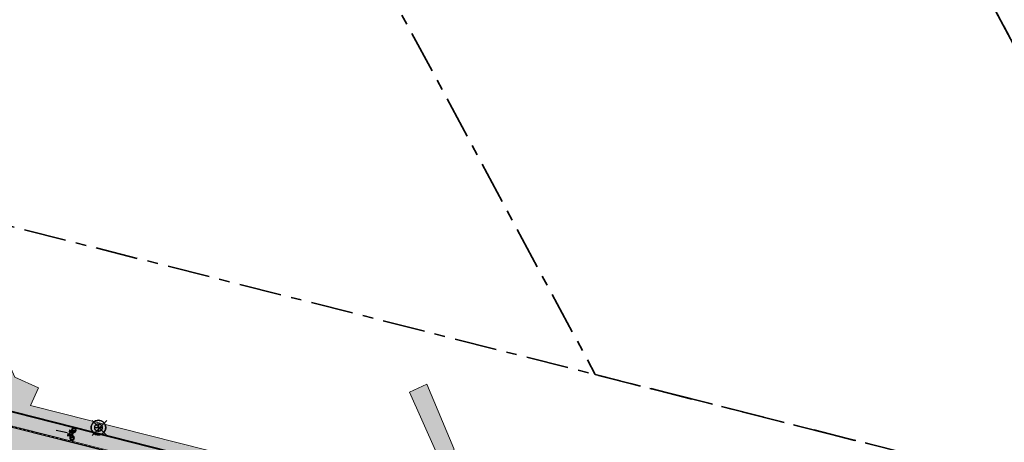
# Model space of a CAD drawing. Header units: metres. Extents: x 538891 to 1080079, y 6588829 to 13178720.
# Tile 517 of 656: x 539752 to 539845, y 6589365 to 6589405. Entities that reach past the tile are written whole.
import ezdxf

# ---------------------------------------------------------------- set-up
doc = ezdxf.new("R2010")
doc.units = ezdxf.units.M
doc.header["$LTSCALE"] = 0.4
doc.linetypes.add('#9_VIA31', pattern=[1, 0.5, -0.5])
doc.linetypes.add('KATASTRIPIIR', pattern=[17.5, 10, -2.5, 2.5, -2.5])
doc.layers.add('GEO', color=7, linetype='Continuous')
doc.layers.add('KOLDE PST', color=7, linetype='Continuous')

# ---------------------------------------------------------------- blocks, each defined once
blk = doc.blocks.new('#9_019061_PP_TL (2D)')
at = {"linetype": 'Continuous', "lineweight": 0, "true_color": 0xffdf7f}
blk.add_hatch(color=41, dxfattribs=at).paths.add_polyline_path([(540078.003, 6589286.742), (539977.647, 6589311.778), (539969.908, 6589313.555), (539852.414, 6589342.431), (539846.47, 6589343.924), (539792.574, 6589357.385), (539787.216, 6589358.722), (539640.499, 6589395.8), (539628.265, 6589398.679), (539563.853, 6589414.964), (539555.977, 6589416.819), (539478.729, 6589436.237), (539478.412, 6589434.976), (539555.642, 6589415.563), (539563.534, 6589413.704), (539630.826, 6589396.691), (539632.563, 6589396.291), (539640.055, 6589394.571), (539786.85, 6589357.474), (539792.259, 6589356.124), (539846.155, 6589342.663), (539852.104, 6589341.168), (539969.597, 6589312.292), (539977.344, 6589310.514), (540019.725, 6589299.941), (540032.932, 6589296.647), (540077.689, 6589285.481), (540077.696, 6589285.479)])
at = {"linetype": 'Continuous', "lineweight": 0, "true_color": 0xadadad}
h = blk.add_hatch(color=253, dxfattribs=at)
edge = h.paths.add_edge_path()
edge.add_line((539477.763, 6589431.943), (539486.257, 6589429.808))
edge.add_line((539486.257, 6589429.808), (539486.111, 6589429.226))
edge.add_line((539486.111, 6589429.226), (539487.565, 6589428.86))
edge.add_line((539487.565, 6589428.86), (539487.712, 6589429.442))
edge.add_line((539487.712, 6589429.442), (539555.659, 6589412.363))
edge.add_line((539555.659, 6589412.363), (539562.756, 6589410.649))
edge.add_line((539562.756, 6589410.649), (539566.807, 6589409.679))
edge.add_line((539566.807, 6589409.679), (539620.112, 6589396.202))
edge.add_arc((539619.597, 6589394.166), 2.1, -13.65347, 75.81127, ccw=False)
edge.add_line((539621.638, 6589393.67), (539620.716, 6589389.878))
edge.add_line((539620.716, 6589389.878), (539624.409, 6589388.981))
edge.add_line((539624.409, 6589388.981), (539625.313, 6589392.701))
edge.add_arc((539627.353, 6589392.205), 2.1, 75.81125, 166.34655, ccw=False)
edge.add_line((539627.868, 6589394.241), (539632.602, 6589393.044))
edge.add_line((539632.602, 6589393.044), (539643.072, 6589390.611))
edge.add_line((539643.072, 6589390.611), (539786.037, 6589354.482))
edge.add_line((539786.037, 6589354.482), (539792.301, 6589352.918))
edge.add_line((539792.301, 6589352.918), (539845.344, 6589339.67))
edge.add_line((539845.344, 6589339.67), (539851.412, 6589338.146))
edge.add_line((539851.412, 6589338.146), (539860.749, 6589335.851))
edge.add_line((539860.749, 6589335.851), (539968.699, 6589309.321))
edge.add_line((539968.699, 6589309.321), (539969.227, 6589309.197))
edge.add_line((539969.227, 6589309.197), (539974.974, 6589307.85))
edge.add_line((539974.974, 6589307.85), (539975.888, 6589307.636))
edge.add_line((539975.888, 6589307.636), (539978.942, 6589306.92))
edge.add_line((539978.942, 6589306.92), (540047.125, 6589289.911))
edge.add_arc((540046.617, 6589287.873), 2.1, -13.97098, 75.9922, ccw=False)
edge.add_line((540048.655, 6589287.366), (540047.815, 6589283.99))
edge.add_line((540047.815, 6589283.99), (540051.503, 6589283.073))
edge.add_line((540051.503, 6589283.073), (540052.341, 6589286.444))
edge.add_arc((540054.379, 6589285.937), 2.1, 75.99219, 166.02903, ccw=False)
edge.add_line((540054.887, 6589287.974), (540076.817, 6589282.503))
edge.add_line((540076.817, 6589282.503), (540083.44, 6589280.809))
edge.add_line((540083.44, 6589280.809), (540088.494, 6589279.535))
edge.add_arc((540094.458, 6589303.195), 24.4, 255.8537, 302.82323)
edge.add_line((540107.684, 6589282.691), (540136.951, 6589301.569))
edge.add_arc((540138.089, 6589299.804), 2.1, 48.26669, 122.82323, ccw=False)
edge.add_line((540139.487, 6589301.372), (540137.771, 6589305.668))
edge.add_line((540137.771, 6589305.668), (540106.057, 6589285.212))
edge.add_arc((540094.458, 6589303.195), 21.4, 255.8537, 302.82323, ccw=False)
edge.add_line((540089.227, 6589282.444), (540083.948, 6589283.775))
edge.add_line((540083.948, 6589283.775), (540077.664, 6589285.384))
edge.add_line((540077.664, 6589285.384), (540032.908, 6589296.55))
edge.add_line((540032.908, 6589296.55), (540019.7, 6589299.844))
edge.add_line((540019.7, 6589299.844), (539977.321, 6589310.417))
edge.add_line((539977.321, 6589310.417), (539969.574, 6589312.195))
edge.add_line((539969.574, 6589312.195), (539852.079, 6589341.071))
edge.add_line((539852.079, 6589341.071), (539846.13, 6589342.566))
edge.add_line((539846.13, 6589342.566), (539792.234, 6589356.027))
edge.add_line((539792.234, 6589356.027), (539786.826, 6589357.377))
edge.add_line((539786.826, 6589357.377), (539640.031, 6589394.474))
edge.add_line((539640.031, 6589394.474), (539632.54, 6589396.194))
edge.add_line((539632.54, 6589396.194), (539630.802, 6589396.594))
edge.add_line((539630.802, 6589396.594), (539563.511, 6589413.607))
edge.add_line((539563.511, 6589413.607), (539555.618, 6589415.466))
edge.add_line((539555.618, 6589415.466), (539478.485, 6589434.855))
edge.add_line((539478.485, 6589434.855), (539477.763, 6589431.943))
at = {"color": 5, "linetype": 'Continuous', "lineweight": 40, "true_color": 0x0000ff}
blk.add_line((539742.614, 6589369.994), (539781.774, 6589360.098), dxfattribs=at)
at = {"color": 26, "linetype": 'Continuous', "lineweight": 9, "true_color": 0x7f1f00, "flags": 128}
for points in [[(539478.378, 6589434.84), (539555.609, 6589415.427), (539563.501, 6589413.568), (539630.793, 6589396.555), (539632.531, 6589396.155), (539640.022, 6589394.435), (539786.816, 6589357.338), (539792.225, 6589355.988), (539846.121, 6589342.527), (539852.07, 6589341.033), (539969.565, 6589312.156), (539977.312, 6589310.378), (540019.691, 6589299.806), (540032.898, 6589296.511), (540077.654, 6589285.345), (540083.938, 6589283.736), (540089.218, 6589282.406, 0.207862), (540106.079, 6589285.178), (540137.895, 6589305.701)], [(539478.412, 6589434.976), (539555.642, 6589415.563), (539563.534, 6589413.704), (539630.826, 6589396.691), (539632.563, 6589396.291), (539640.055, 6589394.571), (539786.85, 6589357.474), (539792.259, 6589356.124), (539846.155, 6589342.663), (539852.104, 6589341.168), (539969.597, 6589312.292), (539977.344, 6589310.514), (540019.725, 6589299.941), (540032.932, 6589296.647), (540077.689, 6589285.481), (540083.973, 6589283.872), (540089.252, 6589282.541, 0.207862), (540106.003, 6589285.296), (540137.819, 6589305.818)]]:
    blk.add_lwpolyline(points, format="xyb", dxfattribs=at)
at = {"color": 26, "linetype": '#9_VIA31', "lineweight": 35, "true_color": 0x7f1f00, "flags": 128}
blk.add_lwpolyline([(538967.148, 6589597.12), (538965.773, 6589591.531), (538963.436, 6589580.669, 0.090401), (538963.194, 6589573.008), (538965.83, 6589555.415, 0.276139), (538973.235, 6589546.397), (538977.322, 6589545.185), (538983.151, 6589543.647, 0.054191), (538991.031, 6589542.458), (538997.302, 6589542.197, -0.05419), (539002.245, 6589541.451), (539020.515, 6589536.63), (539037.121, 6589531.45, 0.091075), (539048.373, 6589530.086), (539075.144, 6589531.72, -0.076752), (539091.29, 6589530.226), (539160.926, 6589512.781), (539209.534, 6589500.512), (539288.549, 6589480.453, 0.019126), (539291.643, 6589479.792), (539316.116, 6589475.538), (539397.213, 6589455.141), (539432.331, 6589446.274), (539471.482, 6589436.614), (539478.395, 6589434.908), (539555.625, 6589415.495), (539563.518, 6589413.636), (539630.809, 6589396.623), (539632.547, 6589396.223), (539640.038, 6589394.503), (539786.833, 6589357.406), (539792.242, 6589356.056), (539846.138, 6589342.595), (539852.087, 6589341.1), (539969.581, 6589312.224), (539977.328, 6589310.446), (540019.708, 6589299.874), (540032.915, 6589296.579), (540077.671, 6589285.413), (540083.955, 6589283.804), (540089.235, 6589282.474, 0.207862), (540106.041, 6589285.237), (540137.857, 6589305.759)], format="xyb", dxfattribs=at)
at = {"color": 41, "linetype": 'Continuous', "lineweight": 9, "true_color": 0xffdf7f, "flags": 128}
blk.add_lwpolyline([(539640.055, 6589394.571), (539786.85, 6589357.474), (539792.259, 6589356.124), (539846.155, 6589342.663), (539852.104, 6589341.168), (539969.597, 6589312.292), (539977.344, 6589310.514), (540019.725, 6589299.941), (540032.932, 6589296.647), (540077.689, 6589285.481), (540077.696, 6589285.479), (540078.003, 6589286.742), (539977.647, 6589311.778), (539969.908, 6589313.555), (539852.414, 6589342.431), (539846.47, 6589343.924), (539792.574, 6589357.385), (539787.216, 6589358.722), (539640.499, 6589395.8)], dxfattribs=at)
at = {"color": 251, "linetype": 'Continuous', "lineweight": 9, "true_color": 0x5b5b5b, "flags": 128}
blk.add_lwpolyline([(540032.908, 6589296.55), (540019.7, 6589299.844), (539977.321, 6589310.417), (539969.574, 6589312.195), (539852.079, 6589341.071), (539846.13, 6589342.566), (539792.234, 6589356.027), (539786.826, 6589357.377), (539640.031, 6589394.474)], dxfattribs=at)
blk = doc.blocks.new('KOLDE PST TL')
at = {"color": 7}
blk.add_blockref('#9_019061_PP_TL (2D)', (0, 0), dxfattribs=at)
blk = doc.blocks.new('#13_Kolde pst HP -xref$0$likvideeritav')
at = {"color": 1, "linetype": 'Continuous', "lineweight": 25, "true_color": 0xff0000}
for p, q in [((0.707, -0.707), (-0.707, 0.707)), ((0.707, 0.707), (-0.707, -0.707))]:
    blk.add_line(p, q, dxfattribs=at)
blk = doc.blocks.new('#13_KOLDE TAIM (2D)')
at = {"linetype": 'Continuous', "lineweight": 0, "true_color": 0xc4f877}
for points in [[(539743.226, 6589372.42), (539742.614, 6589369.994), (539781.655, 6589360.128), (539781.205, 6589361.273), (539753.283, 6589368.329), (539754.029, 6589370.007), (539751.8, 6589370.997), (539749.161, 6589376.918), (539748.151, 6589378.848), (539746.923, 6589377.278), (539749.731, 6589369.227), (539743.828, 6589370.718), (539744.44, 6589373.145), (539743.459, 6589373.392)], [(539848.839, 6589363.988), (539845.479, 6589360.192), (539841.775, 6589346.127), (539794.203, 6589358.009), (539794.23, 6589358.445), (539793.314, 6589364.278), (539790.768, 6589370.328), (539789.123, 6589369.598), (539791.566, 6589364.089), (539792.154, 6589362.588), (539792.472, 6589361), (539792.709, 6589359.414), (539792.761, 6589358.558), (539792.749, 6589358.372), (539792.685, 6589357.357), (539846.359, 6589343.952), (539846.587, 6589344.926), (539843.716, 6589345.643), (539847.292, 6589359.223), (539849.765, 6589362.017), (539849.725, 6589362.298)]]:
    blk.add_hatch(color=71, dxfattribs=at).paths.add_polyline_path(points)
at = {"color": 71, "linetype": 'Continuous', "lineweight": 5, "true_color": 0xc4f877, "flags": 128}
for points in [[(539743.226, 6589372.42), (539742.614, 6589369.994), (539781.655, 6589360.128), (539781.205, 6589361.273), (539753.283, 6589368.329), (539754.029, 6589370.007), (539751.8, 6589370.997), (539749.161, 6589376.918), (539748.151, 6589378.848), (539746.923, 6589377.278), (539749.731, 6589369.227), (539743.828, 6589370.718), (539744.44, 6589373.145), (539743.459, 6589373.392)], [(539848.839, 6589363.988), (539845.479, 6589360.192), (539841.775, 6589346.127), (539794.203, 6589358.009), (539794.23, 6589358.445), (539793.314, 6589364.278), (539790.768, 6589370.328), (539789.123, 6589369.598), (539791.566, 6589364.089), (539792.154, 6589362.588), (539792.472, 6589361), (539792.709, 6589359.414), (539792.761, 6589358.558), (539792.749, 6589358.372), (539792.685, 6589357.357), (539846.359, 6589343.952), (539846.587, 6589344.926), (539843.716, 6589345.643), (539847.292, 6589359.223), (539849.765, 6589362.017), (539849.725, 6589362.298)]]:
    blk.add_lwpolyline(points, close=True, dxfattribs=at)
at = {"color": 1, "true_color": 0xff0000}
blk.add_blockref('#13_Kolde pst HP -xref$0$likvideeritav', (539759.808, 6589366.206), dxfattribs=at)
blk = doc.blocks.new('Kolde pst Taim')
at = {"color": 13, "true_color": 0xff4646}
blk.add_blockref('#13_KOLDE TAIM (2D)', (0, 0), dxfattribs=at)
blk = doc.blocks.new('#15_Kolde pst ELV-3 (2D)')
at = {"color": 1, "linetype": 'Continuous', "lineweight": 25, "true_color": 0xff0000}
for p, q in [((539759.707, 6589366.593), (539759.707, 6589365.881)), ((539759.352, 6589366.237), (539760.063, 6589366.237))]:
    blk.add_line(p, q, dxfattribs=at)
at = {"color": 1, "linetype": 'Continuous', "lineweight": 25, "true_color": 0xff0000, "flags": 128}
for points in [[(539760.395, 6589366.237), (539760.392, 6589366.169), (539760.382, 6589366.103), (539760.366, 6589366.037), (539760.343, 6589365.974), (539760.314, 6589365.913), (539760.279, 6589365.855), (539760.239, 6589365.801), (539760.194, 6589365.751), (539760.144, 6589365.705), (539760.09, 6589365.665), (539760.032, 6589365.63), (539759.971, 6589365.602), (539759.907, 6589365.579), (539759.842, 6589365.562), (539759.775, 6589365.552), (539759.707, 6589365.549), (539759.64, 6589365.552), (539759.573, 6589365.562), (539759.508, 6589365.579), (539759.444, 6589365.602), (539759.383, 6589365.63), (539759.325, 6589365.665), (539759.271, 6589365.705), (539759.221, 6589365.751), (539759.176, 6589365.801), (539759.136, 6589365.855), (539759.101, 6589365.913), (539759.072, 6589365.974), (539759.049, 6589366.037), (539759.033, 6589366.103), (539759.023, 6589366.169), (539759.02, 6589366.237), (539759.023, 6589366.304), (539759.033, 6589366.371), (539759.049, 6589366.437), (539759.072, 6589366.5), (539759.101, 6589366.561), (539759.136, 6589366.619), (539759.176, 6589366.673), (539759.221, 6589366.723), (539759.271, 6589366.769), (539759.325, 6589366.809), (539759.383, 6589366.843), (539759.444, 6589366.872), (539759.508, 6589366.895), (539759.573, 6589366.911), (539759.64, 6589366.921), (539759.707, 6589366.925), (539759.775, 6589366.921), (539759.842, 6589366.911), (539759.907, 6589366.895), (539759.971, 6589366.872), (539760.032, 6589366.843), (539760.09, 6589366.809), (539760.144, 6589366.769), (539760.194, 6589366.723), (539760.239, 6589366.673), (539760.279, 6589366.619), (539760.314, 6589366.561), (539760.343, 6589366.5), (539760.366, 6589366.437), (539760.382, 6589366.371), (539760.392, 6589366.304)], [(539760.063, 6589366.237), (539760.062, 6589366.202), (539760.057, 6589366.167), (539760.048, 6589366.134), (539760.036, 6589366.101), (539760.021, 6589366.069), (539760.003, 6589366.039), (539759.983, 6589366.011), (539759.959, 6589365.985), (539759.933, 6589365.962), (539759.905, 6589365.941), (539759.875, 6589365.923), (539759.844, 6589365.908), (539759.811, 6589365.896), (539759.777, 6589365.888), (539759.742, 6589365.883), (539759.707, 6589365.881), (539759.673, 6589365.883), (539759.638, 6589365.888), (539759.604, 6589365.896), (539759.571, 6589365.908), (539759.54, 6589365.923), (539759.51, 6589365.941), (539759.482, 6589365.962), (539759.456, 6589365.985), (539759.432, 6589366.011), (539759.411, 6589366.039), (539759.394, 6589366.069), (539759.379, 6589366.101), (539759.367, 6589366.134), (539759.358, 6589366.167), (539759.353, 6589366.202), (539759.352, 6589366.237), (539759.353, 6589366.272), (539759.358, 6589366.306), (539759.367, 6589366.34), (539759.379, 6589366.373), (539759.394, 6589366.405), (539759.411, 6589366.435), (539759.432, 6589366.463), (539759.456, 6589366.489), (539759.482, 6589366.512), (539759.51, 6589366.533), (539759.54, 6589366.551), (539759.571, 6589366.566), (539759.604, 6589366.578), (539759.638, 6589366.586), (539759.673, 6589366.591), (539759.707, 6589366.593), (539759.742, 6589366.591), (539759.777, 6589366.586), (539759.811, 6589366.578), (539759.844, 6589366.566), (539759.875, 6589366.551), (539759.905, 6589366.533), (539759.933, 6589366.512), (539759.959, 6589366.489), (539759.983, 6589366.463), (539760.003, 6589366.435), (539760.021, 6589366.405), (539760.036, 6589366.373), (539760.048, 6589366.34), (539760.057, 6589366.306), (539760.062, 6589366.272)], [(539760.063, 6589366.237), (539760.062, 6589366.202), (539760.057, 6589366.167), (539760.048, 6589366.134), (539760.036, 6589366.101), (539760.021, 6589366.069), (539760.003, 6589366.039), (539759.983, 6589366.011), (539759.959, 6589365.985), (539759.933, 6589365.962), (539759.905, 6589365.941), (539759.875, 6589365.923), (539759.844, 6589365.908), (539759.811, 6589365.896), (539759.777, 6589365.888), (539759.742, 6589365.883), (539759.707, 6589365.881), (539759.673, 6589365.883), (539759.638, 6589365.888), (539759.604, 6589365.896), (539759.571, 6589365.908), (539759.54, 6589365.923), (539759.51, 6589365.941), (539759.482, 6589365.962), (539759.456, 6589365.985), (539759.432, 6589366.011), (539759.411, 6589366.039), (539759.394, 6589366.069), (539759.379, 6589366.101), (539759.367, 6589366.134), (539759.358, 6589366.167), (539759.353, 6589366.202), (539759.352, 6589366.237), (539759.353, 6589366.272), (539759.358, 6589366.306), (539759.367, 6589366.34), (539759.379, 6589366.373), (539759.394, 6589366.405), (539759.411, 6589366.435), (539759.432, 6589366.463), (539759.456, 6589366.489), (539759.482, 6589366.512), (539759.51, 6589366.533), (539759.54, 6589366.551), (539759.571, 6589366.566), (539759.604, 6589366.578), (539759.638, 6589366.586), (539759.673, 6589366.591), (539759.707, 6589366.593), (539759.742, 6589366.591), (539759.777, 6589366.586), (539759.811, 6589366.578), (539759.844, 6589366.566), (539759.875, 6589366.551), (539759.905, 6589366.533), (539759.933, 6589366.512), (539759.959, 6589366.489), (539759.983, 6589366.463), (539760.003, 6589366.435), (539760.021, 6589366.405), (539760.036, 6589366.373), (539760.048, 6589366.34), (539760.057, 6589366.306), (539760.062, 6589366.272)]]:
    blk.add_lwpolyline(points, close=True, dxfattribs=at)
blk.add_lwpolyline([(539760.395, 6589366.237, 0.414214), (539759.707, 6589366.925, 0.414214), (539759.02, 6589366.237, 0.414214), (539759.707, 6589365.549, 0.414214), (539760.395, 6589366.237)], format="xyb", close=True, dxfattribs=at)
blk = doc.blocks.new('Kolde pst EL')
at = {"color": 13, "true_color": 0xff4646}
blk.add_blockref('#15_Kolde pst ELV-3 (2D)', (0, 0), dxfattribs=at)
blk = doc.blocks.new('#16_019061_PP_TL_liiklusskeem$0$ratas')
at = {"linetype": 'Continuous', "lineweight": 0}
h = blk.add_hatch(color=7, dxfattribs=at)
h.paths.add_polyline_path([(0.18, 0.86), (0.12, 0.82), (0.21, 0.66), (0.13, 0.51), (0.06, 0.54), (-0.01, 0.54), (-0.07, 0.53), (-0.14, 0.51), (-0.19, 0.47), (-0.23, 0.41), (-0.26, 0.35), (-0.27, 0.28), (-0.27, 0.22), (-0.24, 0.15), (-0.21, 0.1), (-0.16, 0.05), (-0.1, 0.02), (-0.03, 0), (0.04, 0), (0.1, 0.02), (0.16, 0.05), (0.21, 0.1), (0.25, 0.16), (0.27, 0.22), (0.27, 0.29), (0.26, 0.36), (0.23, 0.42), (0.19, 0.47), (0.21, 0.52), (0.52, 0.27), (0.66, 0.25), (0.68, 0.17), (0.72, 0.1), (0.79, 0.04), (0.86, 0.01), (0.95, 0), (1.03, 0.02), (1.1, 0.06), (1.16, 0.13), (1.19, 0.21), (1.2, 0.29), (1.18, 0.37), (1.13, 0.44), (1.07, 0.5), (0.99, 0.53), (0.91, 0.54), (0.83, 0.52), (0.75, 0.64), (0.76, 0.68), (0.84, 0.71), (0.82, 0.76), (0.63, 0.75), (0.61, 0.72), (0.69, 0.68), (0.69, 0.67), (0.28, 0.68), (0.21, 0.78), (0.23, 0.8), (0.38, 0.8), (0.39, 0.86)])
h.paths.add_polyline_path([(0.86, 0.45), (0.95, 0.25), (0.73, 0.25), (0.74, 0.18), (0.78, 0.13), (0.82, 0.09), (0.88, 0.06), (0.95, 0.06), (1.01, 0.07), (1.06, 0.11), (1.1, 0.15), (1.13, 0.21), (1.13, 0.28), (1.12, 0.34), (1.09, 0.39), (1.04, 0.43), (0.98, 0.46), (0.92, 0.47)])
h.paths.add_polyline_path([(-0.05, 0.47), (-0.09, 0.45), (-0.14, 0.42), (-0.17, 0.38), (-0.19, 0.34), (-0.2, 0.29), (-0.2, 0.24), (-0.18, 0.19), (-0.16, 0.14), (-0.12, 0.11), (-0.08, 0.08), (-0.03, 0.07), (0.02, 0.06), (0.07, 0.07), (0.12, 0.1), (0.15, 0.13), (0.18, 0.17), (0.2, 0.21), (0.21, 0.26), (0.21, 0.32), (0.19, 0.36), (0.16, 0.4), (0.06, 0.27), (-0.01, 0.25), (-0.02, 0.28), (0.05, 0.34), (0.1, 0.45), (0.05, 0.47), (0, 0.48)])
h.paths.add_polyline_path([(0.59, 0.33), (0.66, 0.32), (0.77, 0.48), (0.73, 0.56)])
h.paths.add_polyline_path([(0.24, 0.56), (0.53, 0.33), (0.65, 0.6), (0.27, 0.6)])
at = {"color": 7, "linetype": 'Continuous', "lineweight": 25, "flags": 128}
for points in [[(0.39, 0.86), (0.18, 0.86), (0.12, 0.82), (0.21, 0.66), (0.13, 0.51, 0.547832), (-0.27, 0.28, 0.547832), (0.1, 0.02, 0.547832), (0.19, 0.47), (0.21, 0.52), (0.52, 0.27), (0.66, 0.25, 0.726631), (1.16, 0.13, 0.726631), (0.83, 0.52), (0.75, 0.64), (0.76, 0.68), (0.84, 0.71), (0.82, 0.76), (0.63, 0.75), (0.61, 0.72), (0.69, 0.68), (0.69, 0.67), (0.28, 0.68), (0.21, 0.78), (0.23, 0.8), (0.38, 0.8), (0.39, 0.86)], [(0.16, 0.4), (0.06, 0.27), (-0.01, 0.25), (-0.02, 0.28), (0.05, 0.34), (0.1, 0.45, 0.536818), (-0.2, 0.29, 0.536818), (0.07, 0.07, 0.536818), (0.16, 0.4)], [(0.86, 0.45), (0.95, 0.25), (0.73, 0.25, 0.722252), (1.1, 0.15, 0.722252), (0.86, 0.45)]]:
    blk.add_lwpolyline(points, format="xyb", dxfattribs=at)
for points in [[(0.27, 0.6), (0.65, 0.6), (0.53, 0.33), (0.24, 0.56), (0.27, 0.6)], [(0.73, 0.56), (0.77, 0.48), (0.66, 0.32), (0.59, 0.33), (0.73, 0.56)], [(0.8, 0.41), (0.73, 0.32), (0.85, 0.31), (0.8, 0.41)]]:
    blk.add_lwpolyline(points, dxfattribs=at)
blk = doc.blocks.new('#16_Kolde TL (2D)')
at = {"color": 7, "linetype": 'Continuous', "lineweight": 25, "flags": 128}
blk.add_lwpolyline([(539756.75, 6589365.744), (539756.31, 6589365.839), (539755.714, 6589365.969)], dxfattribs=at)
at = {"color": 7, "xscale": 0.8000000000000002, "yscale": 0.8000000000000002, "zscale": 0.8000000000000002, "rotation": 77.61438663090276}
blk.add_blockref('#16_019061_PP_TL_liiklusskeem$0$ratas', (539757.431, 6589365.219), dxfattribs=at)
blk = doc.blocks.new('Kolde pst märgistus')
at = {"color": 13, "true_color": 0xff4646}
blk.add_blockref('#16_Kolde TL (2D)', (0, 0), dxfattribs=at)

msp = doc.modelspace()

# ---------------------------------------------------------------- linework, layer by layer
at = {"layer": 'GEO', "color": 35, "linetype": 'KATASTRIPIIR', "lineweight": 35, "true_color": 0xb1703a, "flags": 128}
for points in [[(539443.01, 6589409.31), (539452.71, 6589448.01), (539474.09, 6589442.7), (539521.35, 6589512.66), (539531.92, 6589505.27), (539524.3, 6589495.39), (539522.08, 6589499.6), (539481.56, 6589440.85), (539563.86, 6589420.43), (539625.52, 6589405.13), (539608.81, 6589440.29), (539609.75, 6589442.99), (539608, 6589446.67), (539559.55, 6589546.11), (539564.46, 6589553.36), (539630.53, 6589415.87), (539746.58, 6589386.48), (539806.68, 6589371.25), (539851.41, 6589359.92), (539871.95, 6589354.72), (539867.18, 6589363.58), (539926.12, 6589348.66), (539949.09, 6589342.84), (539954.98, 6589344.13), (539958.19, 6589351.42), (539955.18, 6589364.57), (539908.73, 6589450.44), (539900.61, 6589446.07), (539894.15, 6589442.58), (539889.14, 6589451.77), (539891.02, 6589452.73), (539900.13, 6589457.61), (539896.12, 6589465.27), (539900.48, 6589467.33), (539893.45, 6589480.29), (539898.64, 6589483.31), (539888.11, 6589505.36), (539888.27, 6589511.95), (539890.68, 6589517.36), (539894.85, 6589504.16), (539935.41, 6589429.13), (539960.79, 6589380.36), (539989.71, 6589324.88), (539996.79, 6589323.09), (540010.36, 6589318.34), (540064.33, 6589299.46), (540078.61, 6589294.78), (540116.43, 6589314.56), (540134.41, 6589272.73), (540099.44, 6589253.16), (539963.84, 6589287.14), (539909.52, 6589298.37), (539763.13, 6589328.62), (539689.49, 6589347.26), (539661.86, 6589354.25), (539600.04, 6589369.91), (539443.01, 6589409.31)], [(539926.12, 6589348.66), (539867.18, 6589363.58), (539817.05, 6589456.57), (539818.6, 6589458.53), (539814.19, 6589466.28), (539815.91, 6589467.25), (539811.08, 6589476.23), (539822.13, 6589476.3), (539849.42, 6589490.99), (539879.69, 6589434.79), (539926.12, 6589348.66)], [(539765.02, 6589453.79), (539784.96, 6589464.53), (539798.76, 6589471.97), (539810.38, 6589468.95), (539817.05, 6589456.57), (539867.18, 6589363.58), (539871.95, 6589354.72), (539851.41, 6589359.92), (539806.68, 6589371.25), (539763.4, 6589451.68), (539765.63, 6589452.73), (539765.02, 6589453.79)]]:
    msp.add_lwpolyline(points, dxfattribs=at)

# ---------------------------------------------------------------- block references
at = {"layer": 'KOLDE PST', "color": 7}
for name in ['KOLDE PST TL', 'Kolde pst märgistus', 'Kolde pst Taim', 'Kolde pst EL']:
    msp.add_blockref(name, (0, 0), dxfattribs=at)

doc.saveas('drawing.dxf')
